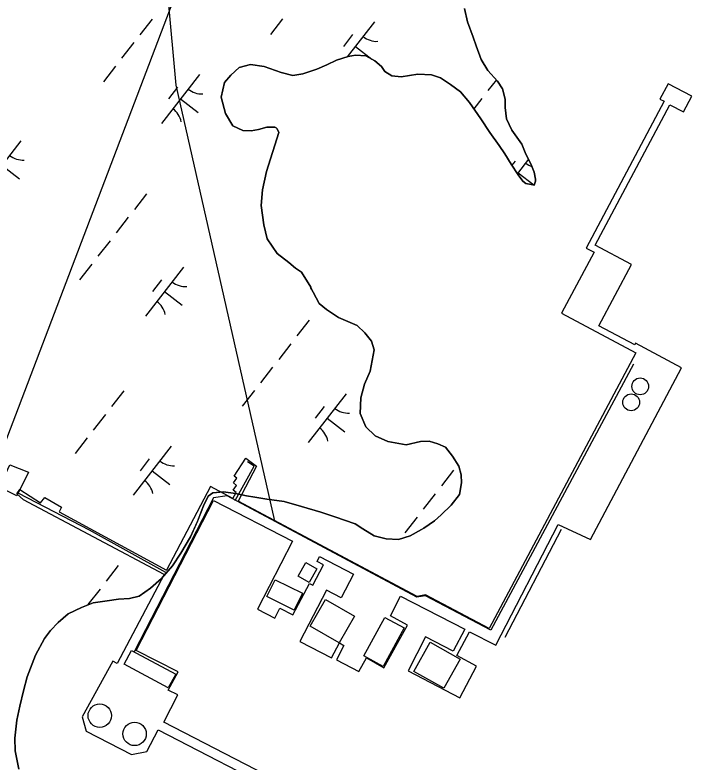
# Model space of a CAD drawing. Extents: x 3888273 to 3909528, y 158682 to 181032.
# Drawn here: x 3902718 to 3903269, y 169013 to 169616 of the extents above; entities that cross this region are included whole.
import ezdxf

# ---------------------------------------------------------------- set-up
doc = ezdxf.new("R2010")
doc.units = 0
for name, color, linetype in [('V-BLDG-OTLN', 7, 'Continuous'), ('V-CHAN-DOCK', 7, 'Continuous'), ('V-DOMW-TANK', 7, 'Continuous'), ('V-SITE-STRC', 7, 'Continuous'), ('V-TOPO-SHOR', 7, 'Continuous'), ('V-UTIL-LINE', 7, 'Continuous'), ('V-WETL-SWMP', 7, 'Continuous')]:
    doc.layers.add(name, color=color, linetype=linetype)

msp = doc.modelspace()

# ---------------------------------------------------------------- linework, layer by layer
at = {"layer": 'V-BLDG-OTLN'}
for points in [[(3902728.66, 169247.35), (3902719.26, 169228.05), (3902704.79, 169235.1), (3902713.62, 169253.24)], [(3902955.19, 169158.15), (3902946.2, 169163.26), (3902952.46, 169174.26), (3902961.44, 169169.15)], [(3902927.71, 169160.47), (3902949.7, 169149.55), (3902942.93, 169135.92), (3902920.94, 169146.84)], [(3902979.24, 169109.42), (3902955.91, 169123.02), (3902968.43, 169144.5), (3902991.76, 169130.89)], [(3903014.92, 169090.41), (3902999.28, 169098.92), (3903016.22, 169130.04), (3903031.85, 169121.53)], [(3903063.9, 169072.9), (3903039.75, 169086.46), (3903052.91, 169109.9), (3903077.06, 169096.35)], [(3902805.72, 169092.34), (3902811.7, 169103.41), (3902847.38, 169084.13), (3902841.4, 169073.07)]]:
    msp.add_lwpolyline(points, close=True, dxfattribs=at)
at = {"layer": 'V-CHAN-DOCK'}
for points in [[(3903182.13, 169193.02), (3903255.84, 169331.65), (3903218.64, 169351.43), (3903217.91, 169350.05), (3903189, 169365.42), (3903215.38, 169415.03), (3903186.06, 169430.62), (3903246.31, 169543.93), (3903257.24, 169538.12), (3903263.96, 169550.78), (3903244.83, 169560.95), (3903238.25, 169548.57), (3903241.66, 169546.76), (3903178.66, 169428.28), (3903185.16, 169424.82), (3903158.95, 169375.54), (3903218.81, 169343.71), (3903100.35, 169120.92), (3903049.16, 169148.14), (3903042.28, 169146.8), (3902897.74, 169223.84)], [(3902893.49, 169226.1), (3902896.22, 169230.99), (3902893.67, 169232.75), (3902896.59, 169236.64), (3902894.16, 169238.59), (3902896.8, 169242.43), (3902894.65, 169243.94), (3902903.89, 169258.54), (3902912.65, 169252.21), (3902897.74, 169223.84)], [(3902893.49, 169226.1), (3902875.61, 169235.63), (3902839.87, 169168.07)], [(3902838.05, 169164.63), (3902724.61, 169224.97), (3902719.26, 169229.83), (3902721.69, 169233.24), (3902738.23, 169222.53), (3902741.64, 169226.91), (3902755.26, 169219.13), (3902753.31, 169215.24), (3902839.87, 169168.07)], [(3902953.07, 168985.83), (3902837.82, 169045.47), (3902849.16, 169067.37), (3902841.33, 169071.39), (3902849.31, 169085.93), (3902815.37, 169103.38), (3902878, 169224.41), (3902941.69, 169191.44), (3902913.3, 169136.58), (3902927.31, 169129.33), (3902931.57, 169137.55), (3902942.03, 169132.14), (3902955.44, 169157.42), (3902958.12, 169156.02), (3902966.67, 169172.53), (3902961.48, 169175.21), (3902963.5, 169179.14), (3902990.93, 169164.94), (3902981.04, 169145.85), (3902969.04, 169152.06), (3902947.58, 169110.59), (3902973.25, 169097.31), (3902979.49, 169109.38), (3902983.23, 169107.44), (3902977.15, 169095.7), (3902995.3, 169086.31), (3903001.36, 169097.27), (3903015.53, 169089.25), (3903034.52, 169123.87), (3903020.81, 169131.39), (3903028.96, 169147.15), (3903080.69, 169120.39), (3903071.51, 169102.65), (3903049.16, 169114.21), (3903035.02, 169086.86), (3903076.89, 169065.19), (3903090.15, 169090.52), (3903074.47, 169099.26), (3903084.64, 169118.45), (3903105.74, 169107.53), (3903156.22, 169205.1), (3903182.13, 169193.02)], [(3902838.05, 169164.63), (3902800.02, 169092.72), (3902796.51, 169094.61), (3902771.93, 169049.82), (3902775.17, 169038.26), (3902811.76, 169019.37), (3902824.11, 169021.84), (3902833.18, 169039.36), (3902937.41, 168985.43)]]:
    msp.add_lwpolyline(points, dxfattribs=at)
at = {"layer": 'V-DOMW-TANK'}
for centre, radius in [((3903222.4, 169316.56), 6.78), ((3903215.04, 169303.67), 6.78), ((3902786.09, 169050.68), 9.43), ((3902814.24, 169035.94), 9.43)]:
    msp.add_circle(centre, radius, dxfattribs=at)
at = {"layer": 'V-SITE-STRC'}
msp.add_line((3903113.48, 169114.13), (3903158.83, 169201.38), dxfattribs=at)
at = {"layer": 'V-TOPO-SHOR'}
for points in [[(3902956.49, 169396.6), (3902948.82, 169408.84), (3902944.02, 169411.96), (3902938.81, 169416.68), (3902929.2, 169423.73), (3902921.13, 169435.56), (3902918.62, 169447.05), (3902916.47, 169462.52), (3902917.53, 169475.24), (3902920.56, 169489.97), (3902930.55, 169521.46), (3902929.33, 169524.63), (3902928.53, 169525.41), (3902927.33, 169525.8), (3902926.14, 169525.79), (3902920.98, 169525.73), (3902914.24, 169524.07), (3902908.29, 169522.82), (3902901.54, 169523.14), (3902893.55, 169527.03), (3902887.49, 169536.9), (3902884.18, 169549.97), (3902886.83, 169561.92), (3902891.93, 169567.93), (3902898.62, 169573.96), (3902907.73, 169576.44), (3902918.87, 169574.97), (3902932.43, 169569.94), (3902941.99, 169567.66), (3902949.92, 169568.94), (3902961.4, 169572.63), (3902969.31, 169576.29), (3902977.21, 169579.95), (3902986.72, 169582.83), (3902992.66, 169584.08), (3903001.01, 169583.38), (3903008.2, 169579.48), (3903013.42, 169574.77), (3903016.24, 169570.83), (3903021.84, 169567.31), (3903029.39, 169566.59), (3903036.14, 169567.46), (3903042.88, 169568.72), (3903054.01, 169568.04), (3903061.18, 169565.73), (3903069.18, 169560.26), (3903077.19, 169554.38), (3903084.43, 169545.72), (3903093.7, 169532.71), (3903100.97, 169521.66), (3903108.63, 169511.02), (3903113.07, 169504.31), (3903118.32, 169496.02), (3903123.97, 169487.34), (3903127.6, 169482.21), (3903130, 169480.25), (3903134.38, 169479.51), (3903136.77, 169479.13), (3903137.93, 169482.33), (3903137.91, 169483.91), (3903136.66, 169489.46), (3903134.21, 169496.19), (3903130.15, 169504.09), (3903126.89, 169512), (3903118.83, 169523.44), (3903114.36, 169532.52), (3903113.47, 169541.65), (3903113.4, 169548.4), (3903111.33, 169556.73), (3903107.29, 169563.04), (3903099.25, 169571.7), (3903094, 169580.38), (3903089.91, 169591.46), (3903087.45, 169598.58), (3903082.95, 169610.85), (3903080.46, 169621.55)], [(3902720.66, 169007.43), (3902717.76, 169022.15), (3902717.63, 169032.63), (3902719.01, 169047.01), (3902721.58, 169058.3), (3902724.54, 169070.75), (3902727.5, 169082.05), (3902734.27, 169099.6), (3902741.48, 169112.89), (3902746.44, 169119.55), (3902752.58, 169125.83), (3902760.64, 169132.92), (3902771.44, 169138.11), (3902780.71, 169141.71), (3902791.95, 169143.4), (3902801.25, 169144.68), (3902810.17, 169145.18), (3902817.91, 169147.22), (3902827.15, 169153.55), (3902835.98, 169161.42), (3902844.78, 169171.62), (3902851.64, 169181.8), (3902859.24, 169195.09), (3902864.91, 169207.58), (3902869.8, 169220.07), (3902873.58, 169227.88), (3902877.43, 169230.64), (3902885.96, 169231.53), (3902895.68, 169230.1), (3902904.63, 169228.26), (3902911.24, 169227.18), (3902920.97, 169225.36), (3902934.97, 169223.6), (3902948.99, 169219.5), (3902964.57, 169215.04), (3902975.88, 169211.29), (3902992.25, 169205.68), (3902998.51, 169201.48), (3903007.51, 169195.77), (3903017.24, 169193.57), (3903027.35, 169192.91), (3903036.63, 169195.75), (3903045.88, 169200.91), (3903047.81, 169202.1), (3903056.27, 169208.02), (3903061.65, 169212.75), (3903069.7, 169220.61), (3903076.58, 169229.24), (3903078.02, 169238.57), (3903077.94, 169245.17), (3903075.91, 169252.13), (3903070.76, 169260.22), (3903065.23, 169267.53), (3903058.99, 169270.17), (3903051.98, 169272.41), (3903045, 169271.93), (3903033.38, 169269.46), (3903018.6, 169271.99), (3903008.45, 169276.52), (3903000.98, 169283.81), (3902996.19, 169294.62), (3902996.81, 169307.43), (3902999.78, 169318.34), (3903004.31, 169328.88), (3903007.59, 169346), (3903005.56, 169352.96), (3903000.04, 169359.88), (3902993.76, 169365.62), (3902978.93, 169372.04), (3902969.14, 169378.52), (3902963.26, 169383.49), (3902958.48, 169392.74), (3902956.9, 169395.05), (3902956.5, 169395.83), (3902956.49, 169396.6)]]:
    msp.add_lwpolyline(points, dxfattribs=at)
at = {"layer": 'V-UTIL-LINE'}
msp.add_line((3903216.89, 169334.44), (3903101.8, 169119.63), dxfattribs=at)
for points in [[(3905528.73, 173697.07), (3904376.91, 172459.2), (3904350.43, 172426.1), (3904072.41, 171916.39), (3903483.26, 170883.72), (3902993.41, 170023.17), (3902953.69, 169950.36), (3902854.4, 169652.47), (3902708.76, 169268.53)], [(3902927.21, 169208.96), (3902847.78, 169559.8), (3902827.92, 169778.25), (3902907.35, 170023.17), (3903370.73, 170850.63), (3904006.21, 172022.3), (3904694.65, 172743.84), (3905561.82, 173663.97)], [(3902895.52, 169224.48), (3902910.86, 169252.2), (3902905.26, 169255.58)], [(3902720.39, 169230.37), (3902777.62, 169200.83), (3902839.08, 169166.57)], [(3903101.8, 169119.63), (3903049.02, 169147.43), (3903042.17, 169146.44), (3902888.81, 169228.05), (3902877.85, 169226.55), (3902813.74, 169102.3)]]:
    msp.add_lwpolyline(points, dxfattribs=at)
at = {"layer": 'V-WETL-SWMP'}
for p, q in [((3903080.46, 169621.55), (3903082.95, 169610.85)), ((3902828.27, 169613.08), (3902818.44, 169600.45)), ((3902933.73, 169613.32), (3902923.91, 169600.69)), ((3903007.87, 169610.85), (3902985.88, 169582.57)), ((3903082.95, 169610.85), (3903087.45, 169598.58)), ((3902990.12, 169600.59), (3902982.75, 169591.12)), ((3903087.45, 169598.58), (3903089.91, 169591.46)), ((3902813.53, 169594.14), (3902803.71, 169581.51)), ((3902992.52, 169591.12), (3903005.82, 169580.77)), ((3903089.91, 169591.46), (3903094, 169580.38)), ((3902992.66, 169584.08), (3902986.72, 169582.83)), ((3903001.01, 169583.38), (3902992.66, 169584.08)), ((3902977.21, 169579.95), (3902969.31, 169576.29)), ((3902986.72, 169582.83), (3902977.21, 169579.95)), ((3903008.2, 169579.48), (3903001.01, 169583.38)), ((3903013.42, 169574.77), (3903008.2, 169579.48)), ((3903094, 169580.38), (3903099.25, 169571.7)), ((3902798.79, 169575.19), (3902788.97, 169562.57)), ((3902898.62, 169573.96), (3902891.93, 169567.93)), ((3902907.73, 169576.44), (3902898.62, 169573.96)), ((3902918.87, 169574.97), (3902907.73, 169576.44)), ((3902932.43, 169569.95), (3902918.87, 169574.97)), ((3902961.4, 169572.63), (3902949.92, 169568.94)), ((3902969.31, 169576.29), (3902961.4, 169572.63)), ((3903016.24, 169570.82), (3903013.42, 169574.77)), ((3902866.63, 169568.4), (3902835.93, 169528.94)), ((3902891.93, 169567.93), (3902886.83, 169561.92)), ((3902941.99, 169567.66), (3902932.43, 169569.95)), ((3902949.92, 169568.94), (3902941.99, 169567.66)), ((3903021.84, 169567.31), (3903016.24, 169570.82)), ((3903029.39, 169566.59), (3903021.84, 169567.31)), ((3903036.14, 169567.46), (3903029.39, 169566.59)), ((3903042.88, 169568.72), (3903036.14, 169567.46)), ((3903054.01, 169568.04), (3903042.88, 169568.72)), ((3903061.18, 169565.73), (3903054.01, 169568.04)), ((3903099.25, 169571.7), (3903107.29, 169563.04)), ((3902886.83, 169561.92), (3902884.18, 169549.97)), ((3903069.18, 169560.26), (3903061.18, 169565.73)), ((3903077.19, 169554.38), (3903069.18, 169560.26)), ((3903106.24, 169564.17), (3903099.4, 169555.37)), ((3903107.29, 169563.04), (3903111.33, 169556.73)), ((3902848.88, 169558.14), (3902841.51, 169548.67)), ((3903084.43, 169545.72), (3903077.19, 169554.38)), ((3903111.33, 169556.73), (3903113.4, 169548.41)), ((3902851.28, 169548.67), (3902865.49, 169537.61)), ((3902884.18, 169549.97), (3902887.49, 169536.9)), ((3903094.49, 169549.06), (3903088, 169540.72)), ((3903113.4, 169548.41), (3903113.47, 169541.65)), ((3903093.7, 169532.71), (3903084.43, 169545.72)), ((3902887.49, 169536.9), (3902893.55, 169527.03)), ((3903113.47, 169541.65), (3903114.36, 169532.53)), ((3903100.97, 169521.66), (3903093.7, 169532.71)), ((3903114.36, 169532.53), (3903118.83, 169523.44)), ((3902893.55, 169527.03), (3902901.54, 169523.14)), ((3902908.29, 169522.82), (3902914.24, 169524.07)), ((3902914.24, 169524.07), (3902920.98, 169525.73)), ((3902920.98, 169525.73), (3902926.14, 169525.79)), ((3902926.14, 169525.79), (3902927.33, 169525.8)), ((3902927.33, 169525.8), (3902928.53, 169525.41)), ((3902928.53, 169525.41), (3902929.33, 169524.63)), ((3902929.33, 169524.63), (3902930.56, 169521.46)), ((3902901.54, 169523.14), (3902908.29, 169522.82)), ((3902930.56, 169521.46), (3902920.56, 169489.97)), ((3903108.63, 169511.02), (3903100.97, 169521.66)), ((3903118.83, 169523.44), (3903126.89, 169512)), ((3902722.49, 169514.93), (3902691.78, 169475.47)), ((3903126.89, 169512), (3903130.15, 169504.09)), ((3903113.07, 169504.31), (3903108.63, 169511.02)), ((3903118.32, 169496.02), (3903113.07, 169504.31)), ((3903132.31, 169499.9), (3903123.32, 169488.35)), ((3903130.15, 169504.09), (3903134.21, 169496.19)), ((3902707.14, 169495.2), (3902721.34, 169484.14)), ((3903123.97, 169487.34), (3903118.32, 169496.02)), ((3903121.4, 169498.44), (3903118.86, 169495.19)), ((3903134.21, 169496.19), (3903136.66, 169489.46)), ((3902920.56, 169489.97), (3902917.53, 169475.24)), ((3903123.8, 169488.97), (3903136.37, 169479.2)), ((3903136.66, 169489.46), (3903137.91, 169483.91)), ((3903127.6, 169482.21), (3903123.97, 169487.34)), ((3903130.01, 169480.25), (3903127.6, 169482.21)), ((3903137.93, 169482.32), (3903136.77, 169479.13)), ((3903137.91, 169483.91), (3903137.93, 169482.32)), ((3903134.38, 169479.51), (3903130.01, 169480.25)), ((3903136.77, 169479.13), (3903134.38, 169479.51)), ((3902823.84, 169472.08), (3902814.01, 169459.45)), ((3902917.53, 169475.24), (3902916.48, 169462.52)), ((3902916.48, 169462.52), (3902918.62, 169447.05)), ((3902809.1, 169453.14), (3902799.28, 169440.51)), ((3902918.62, 169447.05), (3902921.13, 169435.56)), ((3902794.36, 169434.2), (3902784.54, 169421.57)), ((3902921.13, 169435.56), (3902929.2, 169423.73)), ((3902929.2, 169423.73), (3902938.81, 169416.68)), ((3902779.63, 169415.26), (3902769.8, 169402.63)), ((3902938.81, 169416.68), (3902944.02, 169411.96)), ((3902853.77, 169412.78), (3902823.06, 169373.32)), ((3902944.02, 169411.96), (3902948.82, 169408.84)), ((3902948.82, 169408.84), (3902956.49, 169396.6)), ((3902836.01, 169402.53), (3902828.64, 169393.05)), ((3902838.42, 169393.05), (3902852.62, 169382)), ((3902956.49, 169396.6), (3902956.5, 169395.83)), ((3902956.5, 169395.83), (3902956.9, 169395.05)), ((3902956.9, 169395.05), (3902958.48, 169392.74)), ((3902958.48, 169392.74), (3902963.26, 169383.49)), ((3902963.26, 169383.49), (3902969.14, 169378.52)), ((3902969.14, 169378.52), (3902978.93, 169372.04)), ((3902955.12, 169369.94), (3902945.29, 169357.31)), ((3902978.93, 169372.04), (3902993.76, 169365.62)), ((3902993.76, 169365.62), (3903000.04, 169359.88)), ((3903000.04, 169359.88), (3903005.56, 169352.96)), ((3902940.38, 169351), (3902930.56, 169338.37)), ((3903005.56, 169352.96), (3903007.59, 169346)), ((3903007.59, 169346), (3903004.31, 169328.88)), ((3902925.64, 169332.05), (3902915.82, 169319.43)), ((3903004.31, 169328.88), (3902999.78, 169318.34)), ((3902805.44, 169312.87), (3902795.62, 169300.24)), ((3902910.91, 169313.11), (3902901.08, 169300.48)), ((3902999.78, 169318.34), (3902996.81, 169307.43)), ((3902985.05, 169310.64), (3902954.35, 169271.18)), ((3902996.81, 169307.43), (3902996.19, 169294.62)), ((3902967.29, 169300.38), (3902959.92, 169290.91)), ((3902996.19, 169294.62), (3903000.98, 169283.81)), ((3902790.71, 169293.93), (3902780.88, 169281.3)), ((3902969.7, 169290.91), (3902983.9, 169279.85)), ((3903000.98, 169283.81), (3903008.45, 169276.52)), ((3903008.45, 169276.52), (3903018.6, 169271.99)), ((3902775.97, 169274.99), (3902766.14, 169262.36)), ((3903018.6, 169271.99), (3903033.38, 169269.46)), ((3903033.38, 169269.46), (3903045, 169271.93)), ((3903045, 169271.93), (3903051.98, 169272.41)), ((3903051.98, 169272.41), (3903058.99, 169270.17)), ((3902843.81, 169268.19), (3902813.1, 169228.73)), ((3903058.99, 169270.17), (3903065.24, 169267.53)), ((3903065.24, 169267.53), (3903070.76, 169260.22)), ((3903070.76, 169260.22), (3903075.91, 169252.13)), ((3902826.05, 169257.93), (3902818.68, 169248.46)), ((3902828.46, 169248.46), (3902842.66, 169237.41)), ((3903071.66, 169248.85), (3903061.84, 169236.22)), ((3903075.91, 169252.13), (3903077.94, 169245.17)), ((3903077.94, 169245.17), (3903078.02, 169238.57)), ((3903078.02, 169238.57), (3903076.58, 169229.24)), ((3902877.43, 169230.64), (3902873.58, 169227.88)), ((3902885.96, 169231.53), (3902877.43, 169230.64)), ((3902895.68, 169230.09), (3902885.96, 169231.53)), ((3902904.63, 169228.27), (3902895.68, 169230.09)), ((3902911.24, 169227.18), (3902904.63, 169228.27)), ((3903056.93, 169229.91), (3903047.1, 169217.28)), ((3903076.58, 169229.24), (3903069.7, 169220.61)), ((3902873.58, 169227.88), (3902869.8, 169220.07)), ((3902920.97, 169225.36), (3902911.24, 169227.18)), ((3902934.97, 169223.6), (3902920.97, 169225.36)), ((3902948.99, 169219.5), (3902934.97, 169223.6)), ((3902869.8, 169220.07), (3902864.91, 169207.59)), ((3902964.57, 169215.04), (3902948.99, 169219.5)), ((3903069.7, 169220.61), (3903061.65, 169212.75)), ((3902975.88, 169211.29), (3902964.57, 169215.04)), ((3902992.25, 169205.68), (3902975.88, 169211.29)), ((3903042.19, 169210.97), (3903032.36, 169198.34)), ((3903061.65, 169212.75), (3903056.27, 169208.02)), ((3902864.91, 169207.59), (3902859.24, 169195.09)), ((3902998.51, 169201.48), (3902992.25, 169205.68)), ((3903056.27, 169208.02), (3903047.81, 169202.1)), ((3903007.51, 169195.77), (3902998.51, 169201.48)), ((3903045.88, 169200.91), (3903036.63, 169195.75)), ((3903047.81, 169202.1), (3903045.88, 169200.91)), ((3902859.24, 169195.09), (3902851.64, 169181.8)), ((3903017.25, 169193.56), (3903007.51, 169195.77)), ((3903027.35, 169192.91), (3903017.25, 169193.56)), ((3903036.63, 169195.75), (3903027.35, 169192.91)), ((3902851.64, 169181.8), (3902844.78, 169171.62)), ((3902801.01, 169171.87), (3902791.19, 169159.25)), ((3902844.78, 169171.62), (3902835.98, 169161.42)), ((3902835.98, 169161.42), (3902827.15, 169153.55)), ((3902786.28, 169152.93), (3902776.45, 169140.3)), ((3902827.15, 169153.55), (3902817.91, 169147.22)), ((3902801.25, 169144.69), (3902791.95, 169143.41)), ((3902810.17, 169145.18), (3902801.25, 169144.69)), ((3902817.91, 169147.22), (3902810.17, 169145.18)), ((3902771.44, 169138.1), (3902760.64, 169132.92)), ((3902780.71, 169141.71), (3902771.44, 169138.1)), ((3902791.95, 169143.41), (3902780.71, 169141.71)), ((3902760.64, 169132.92), (3902752.58, 169125.84)), ((3902752.58, 169125.84), (3902746.44, 169119.55)), ((3902746.44, 169119.55), (3902741.48, 169112.89)), ((3902741.48, 169112.89), (3902734.27, 169099.6)), ((3902734.27, 169099.6), (3902727.5, 169082.05)), ((3902727.5, 169082.05), (3902724.54, 169070.76)), ((3902724.54, 169070.76), (3902721.58, 169058.3)), ((3902721.58, 169058.3), (3902719.01, 169047.01)), ((3902719.01, 169047.01), (3902717.63, 169032.63)), ((3902717.63, 169032.63), (3902717.76, 169022.15)), ((3902717.76, 169022.15), (3902720.66, 169007.43))]:
    msp.add_line(p, q, dxfattribs=at)
for centre, start, end in [((3903009.67, 169612.77), 231.34298, 272.88664), ((3902975.75, 169569.17), 50.95412, 52.88663), ((3902868.43, 169570.32), 231.34298, 272.88664), ((3902834.51, 169526.72), 11.34298, 52.88663), ((3902724.29, 169516.85), 231.34298, 272.88664), ((3903140.95, 169510.63), 231.34298, 250.23136), ((3902855.57, 169414.71), 231.34298, 272.88664), ((3902821.64, 169371.11), 11.34298, 52.88663), ((3902986.85, 169312.56), 231.34298, 272.88664), ((3902952.92, 169268.96), 11.34298, 52.88663), ((3902845.61, 169270.11), 231.34298, 272.88664), ((3902811.68, 169226.51), 11.34298, 52.88663)]:
    msp.add_arc(centre, 17.62, start, end, dxfattribs=at)

doc.saveas('drawing.dxf')
